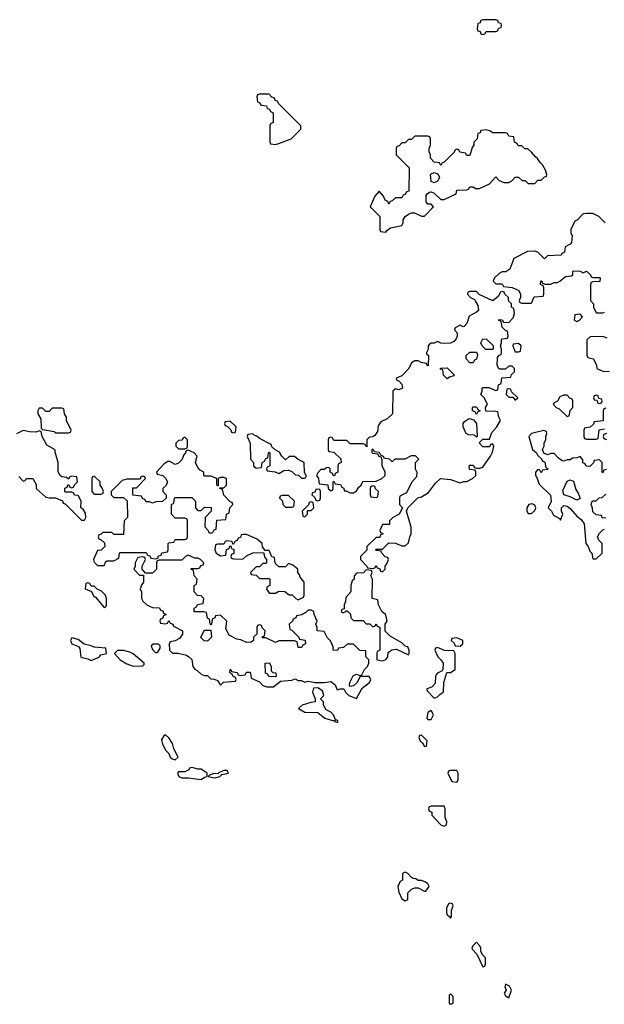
# Model space of a CAD drawing. Header units: inches. Extents: x 2701323 to 2964515, y 494916 to 722124.
# Tile 415 of 656: x 2831629 to 2835240, y 591202 to 597286. Entities that reach past the tile are written whole.
import ezdxf

# ---------------------------------------------------------------- set-up
doc = ezdxf.new("R2010")
doc.units = ezdxf.units.IN
doc.header["$MEASUREMENT"] = 0
doc.layers.add('C8539', color=7, linetype='Continuous')

msp = doc.modelspace()

# ---------------------------------------------------------------- linework, layer by layer
at = {"layer": 'C8539', "color": 2, "elevation": 2}
for points in [[(2834570, 597286), (2834490, 597286), (2834478, 597282), (2834472.7, 597267.3), (2834458, 597262), (2834454, 597230), (2834458, 597218), (2834472.7, 597212.7), (2834478, 597198), (2834490, 597194), (2834502, 597198), (2834510, 597214), (2834570, 597214), (2834582, 597218), (2834587.3, 597232.7), (2834602, 597238), (2834606, 597250), (2834602, 597262), (2834587.3, 597267.3), (2834582, 597282)], [(2833170, 596826), (2833110, 596826), (2833098, 596822), (2833094, 596810), (2833098, 596778), (2833112.7, 596772.7), (2833118, 596758), (2833152.7, 596752.7), (2833158, 596738), (2833172.7, 596732.7), (2833178, 596718), (2833194, 596710), (2833194, 596650), (2833178, 596642), (2833174, 596630), (2833174, 596530), (2833178, 596518), (2833210, 596514), (2833230, 596522), (2833306, 596550), (2833366, 596610), (2833366, 596630), (2833227.3, 596767.3), (2833222, 596782), (2833207.3, 596787.3), (2833202, 596802), (2833187.3, 596807.3)], [(2834510, 596606), (2834478, 596602), (2834472.7, 596587.3), (2834458, 596582), (2834454, 596550), (2834434, 596530), (2834434, 596510), (2834423.6, 596496.4), (2834410, 596446), (2834390, 596446), (2834382, 596462), (2834347.3, 596467.3), (2834342, 596482), (2834330, 596486), (2834318, 596482), (2834312.7, 596467.3), (2834250, 596406), (2834238, 596402), (2834230, 596386), (2834222, 596402), (2834190, 596406), (2834166, 596430), (2834166, 596450), (2834158, 596470), (2834158, 596490), (2834166, 596510), (2834166, 596550), (2834162, 596562), (2834150, 596566), (2834070, 596566), (2834050, 596546), (2834030, 596546), (2834010, 596526), (2833990, 596526), (2833972.7, 596507.3), (2833958, 596502), (2833954, 596490), (2833954, 596450), (2834034, 596370), (2834032.7, 596227.3), (2834018, 596222), (2834012.7, 596207.3), (2833998, 596202), (2833990, 596186), (2833950, 596186), (2833930, 596166), (2833918, 596162), (2833910, 596146), (2833902, 596162), (2833886, 596170), (2833876.4, 596196.4), (2833850, 596226), (2833823.6, 596196.4), (2833794, 596130), (2833854, 596070), (2833854, 595990), (2833858, 595978), (2833890, 595974), (2833896.4, 595983.6), (2833920.4, 595999.6), (2833990, 596014), (2833998, 596030), (2833998, 596050), (2834009.1, 596070.9), (2834030, 596084.7), (2834050, 596092), (2834068.4, 596091.6), (2834110, 596072), (2834130, 596072), (2834186, 596130), (2834170, 596146), (2834150, 596146), (2834140.4, 596160.4), (2834140.4, 596199.6), (2834146, 596210), (2834160.4, 596219.6), (2834170, 596222), (2834190, 596214), (2834230, 596174), (2834250, 596174), (2834326, 596210), (2834330, 596232), (2834390, 596234), (2834402, 596238), (2834410, 596254), (2834430, 596254), (2834443.6, 596243.6), (2834470, 596242), (2834530, 596272), (2834570, 596314), (2834591.6, 596291.6), (2834619.6, 596279.6), (2834650, 596281), (2834668, 596290), (2834690, 596312), (2834710, 596312), (2834732.7, 596292.7), (2834751.6, 596291.6), (2834770, 596274), (2834810, 596274), (2834830, 596294), (2834850, 596294), (2834870, 596314), (2834882, 596318), (2834886, 596330), (2834876.4, 596356.4), (2834858, 596390), (2834843.1, 596403.1), (2834828.4, 596428.4), (2834816.4, 596436.4), (2834790, 596468), (2834767.3, 596487.3), (2834748.4, 596488.4), (2834730, 596506), (2834707.3, 596507.3), (2834702, 596522), (2834686, 596530), (2834682, 596562), (2834650, 596566), (2834642, 596582), (2834630, 596586), (2834550, 596586), (2834536.4, 596596.4)], [(2834190, 596278), (2834170, 596286), (2834166, 596330), (2834170, 596334), (2834190, 596342), (2834212.7, 596332.7), (2834222, 596310), (2834210, 596288)], [(2834610, 595606), (2834598, 595602), (2834583.6, 595576.4), (2834552, 595548), (2834468, 595588), (2834450, 595606), (2834410, 595606), (2834398, 595602), (2834394, 595590), (2834414, 595570), (2834438, 595558), (2834445.4, 595545.4), (2834459.6, 595519.6), (2834462, 595490), (2834450, 595478), (2834405.4, 595454.6), (2834391.6, 595408.4), (2834374, 595390), (2834368.4, 595388.4), (2834350, 595398), (2834318, 595382), (2834314, 595370), (2834331.6, 595351.6), (2834332, 595330), (2834325.4, 595314.6), (2834310, 595298), (2834290, 595288), (2834250, 595286), (2834230, 595288), (2834210, 595298), (2834190, 595288), (2834170, 595288), (2834159.6, 595280.4), (2834152, 595270), (2834152, 595250), (2834142, 595230), (2834142, 595222), (2834154, 595210), (2834152, 595148), (2834146, 595150), (2834142, 595162), (2834108.4, 595168.4), (2834090, 595178), (2834070, 595178), (2834050, 595166), (2834032, 595130), (2833990, 595086), (2833954, 595070), (2833958, 595058), (2833972.7, 595052.7), (2833990, 595034), (2833994, 595010), (2833970, 594998), (2833950, 595006), (2833934, 594990), (2833932, 594850), (2833899.8, 594820.2), (2833859.6, 594800.4), (2833843.6, 594776.4), (2833839.6, 594740.4), (2833823.6, 594716.4), (2833810, 594708), (2833790, 594706), (2833774, 594690), (2833772.7, 594647.3), (2833766, 594650), (2833762, 594662), (2833750, 594666), (2833670, 594666), (2833650, 594686), (2833570, 594686), (2833562, 594702), (2833550, 594706), (2833538, 594702), (2833534, 594690), (2833534, 594630), (2833538, 594618), (2833570, 594614), (2833612.7, 594572.7), (2833614, 594550), (2833598, 594542), (2833594, 594530), (2833594, 594490), (2833578, 594482), (2833572.7, 594467.3), (2833567.3, 594467.3), (2833562, 594482), (2833546, 594490), (2833546, 594510), (2833538, 594518), (2833523.6, 594516.4), (2833510, 594506), (2833490, 594506), (2833470, 594486), (2833462, 594470), (2833474, 594450), (2833478, 594418), (2833532.7, 594412.7), (2833534, 594390), (2833550, 594374), (2833562, 594378), (2833566, 594390), (2833566, 594430), (2833570, 594434), (2833578, 594418), (2833610, 594414), (2833618, 594398), (2833631.6, 594391.6), (2833634, 594374), (2833646, 594374), (2833670, 594362), (2833690, 594362), (2833710, 594374), (2833723.1, 594396.9), (2833738, 594410), (2833748.4, 594431.6), (2833830, 594434), (2833866, 594450), (2833886, 594470), (2833886, 594490), (2833868, 594530), (2833867.3, 594567.3), (2833862, 594582), (2833850, 594586), (2833842, 594602), (2833810, 594606), (2833806, 594610), (2833806, 594630), (2833810, 594634), (2833818, 594618), (2833850, 594614), (2833858, 594598), (2833874, 594590), (2833878, 594578), (2833911.6, 594571.6), (2833930, 594554), (2833948.4, 594571.6), (2834010, 594572), (2834050, 594594), (2834072.7, 594592.7), (2834094, 594570), (2834072.7, 594547.3), (2834072, 594510), (2834082, 594490), (2834079.6, 594460.4), (2834050, 594426), (2834018, 594362), (2833978, 594342), (2833974, 594330), (2833974, 594290), (2833994, 594270), (2833972, 594230), (2833934, 594210), (2833914, 594190), (2833912.7, 594167.3), (2833870, 594166), (2833854, 594130), (2833858, 594118), (2833870, 594114), (2833872, 594108), (2833858, 594102), (2833852.7, 594087.3), (2833830, 594086), (2833774, 594030), (2833772.7, 594007.3), (2833734, 593970), (2833734, 593950), (2833774, 593910), (2833778, 593898), (2833810, 593894), (2833822, 593898), (2833830, 593914), (2833838, 593898), (2833852.7, 593892.7), (2833858, 593878), (2833870, 593874), (2833886, 593890), (2833886, 593910), (2833896.4, 593923.6), (2833906, 593950), (2833902, 593962), (2833887.3, 593967.3), (2833866, 593990), (2833862, 594002), (2833830, 594006), (2833826, 594010), (2833830, 594014), (2833870, 594014), (2833910, 594054), (2833950, 594052), (2833990, 594034), (2834010, 594034), (2834030, 594054), (2834038, 594090), (2834048, 594110), (2834048, 594150), (2834018, 594250), (2834026, 594270), (2834089, 594331), (2834110, 594338), (2834154.8, 594365.2), (2834198, 594422), (2834228.4, 594451.6), (2834290, 594444.7), (2834350, 594424.7), (2834370, 594432), (2834390, 594432), (2834426, 594450), (2834446, 594470), (2834446, 594490), (2834442, 594502), (2834407.3, 594507.3), (2834406, 594530), (2834410, 594534), (2834430, 594534), (2834438, 594518), (2834450, 594514), (2834470, 594514), (2834490, 594522), (2834538, 594590), (2834550, 594614), (2834558, 594650), (2834550, 594666), (2834538, 594662), (2834530, 594646), (2834490, 594646), (2834468, 594672), (2834490, 594694), (2834530, 594694), (2834544.7, 594735.3), (2834575.3, 594770), (2834598, 594810), (2834588, 594830), (2834582, 594862), (2834570, 594866), (2834507.3, 594867.3), (2834506, 594890), (2834518, 594910), (2834498, 594950), (2834478, 594970), (2834486, 594990), (2834486, 595010), (2834490, 595014), (2834527.3, 595012.7), (2834570, 594994), (2834582, 594998), (2834586, 595030), (2834602, 595038), (2834607.3, 595072.7), (2834662, 595078), (2834667.3, 595092.7), (2834686, 595110), (2834686, 595130), (2834670, 595146), (2834650, 595146), (2834630, 595126), (2834590, 595126), (2834578, 595150), (2834580.4, 595199.6), (2834590, 595214), (2834602, 595218), (2834606, 595230), (2834606, 595250), (2834598, 595270), (2834606, 595290), (2834606, 595310), (2834610, 595314), (2834642, 595318), (2834646, 595330), (2834642, 595362), (2834630, 595366), (2834610, 595386), (2834602, 595422), (2834586, 595430), (2834590, 595434), (2834610, 595432), (2834618, 595418), (2834650, 595414), (2834676.4, 595443.6), (2834686, 595470), (2834682, 595502), (2834666, 595510), (2834666, 595530), (2834648.4, 595548.4), (2834648, 595570), (2834626, 595590), (2834622, 595602)], [(2835090, 595466), (2835058, 595462), (2835054, 595430), (2835070, 595422), (2835086, 595430), (2835106, 595450)], [(2834550, 595248), (2834508.4, 595248.4), (2834486, 595270), (2834478, 595290), (2834490, 595314), (2834512.7, 595312.7), (2834552.7, 595272.7), (2834554, 595250)], [(2834710, 595286), (2834678, 595282), (2834674, 595270), (2834690, 595234), (2834710, 595234), (2834722, 595238), (2834726, 595270)], [(2834410, 595166), (2834386, 595190), (2834386, 595210), (2834408.4, 595231.6), (2834450, 595232), (2834456.9, 595216.9), (2834451.6, 595188.4), (2834438, 595182), (2834430, 595166)], [(2834270, 595066), (2834246, 595090), (2834242, 595122), (2834227.3, 595127.3), (2834227.3, 595132.7), (2834270, 595134), (2834312, 595092), (2834310, 595086), (2834283.6, 595076.4)], [(2834650, 595006), (2834638, 595002), (2834634, 594970), (2834650, 594954), (2834674, 594954), (2834690, 594934), (2834706, 594950), (2834667.3, 594987.3), (2834662, 595002)], [(2835010, 594966), (2834990, 594966), (2834965.4, 594954.6), (2834951.1, 594928.9), (2834930, 594918), (2834924.7, 594910), (2834942, 594890), (2834961, 594881), (2835010, 594834), (2835022, 594838), (2835028.4, 594871.6), (2835046, 594890), (2835046, 594930), (2835042, 594942), (2835027.3, 594947.3)], [(2835190, 594966), (2835178, 594962), (2835174, 594950), (2835178, 594938), (2835194, 594934), (2835198, 594918), (2835210, 594914), (2835222, 594918), (2835226, 594930), (2835222, 594942), (2835206, 594946), (2835202, 594962)], [(2834450, 594846), (2834442, 594862), (2834426, 594870), (2834426, 594890), (2834430, 594894), (2834450, 594894), (2834458, 594878), (2834474, 594870), (2834458, 594862)], [(2831890, 594886), (2831830, 594886), (2831810, 594866), (2831790, 594866), (2831770, 594886), (2831750, 594886), (2831742, 594870), (2831742, 594850), (2831759.6, 594819.6), (2831762, 594762), (2831770, 594754), (2831842, 594742), (2831850, 594734), (2831930, 594734), (2831942, 594738), (2831946, 594750), (2831918, 594810), (2831918, 594830), (2831906, 594850), (2831902, 594882)], [(2832930, 594806), (2832898, 594802), (2832894, 594790), (2832898, 594778), (2832912.7, 594772.7), (2832932.7, 594752.7), (2832938, 594738), (2832950, 594734), (2832962, 594738), (2832966, 594770)], [(2834450, 594706), (2834438, 594718), (2834400.4, 594720.4), (2834386, 594730), (2834380.4, 594740.4), (2834368, 594770), (2834368.9, 594791.1), (2834376.4, 594803.6), (2834400.4, 594819.6), (2834410, 594822), (2834432.7, 594812.7), (2834451.6, 594791.6), (2834454, 594710)], [(2833070, 594726), (2833038, 594722), (2833034, 594710), (2833052, 594670), (2833054, 594570), (2833074, 594550), (2833074, 594530), (2833090, 594514), (2833122, 594518), (2833126, 594550), (2833142, 594558), (2833150, 594574), (2833162, 594578), (2833166, 594610), (2833170, 594614), (2833174, 594610), (2833174, 594530), (2833158, 594522), (2833154, 594510), (2833158, 594498), (2833207.3, 594492.7), (2833230, 594482), (2833260.4, 594499.6), (2833290, 594502), (2833310, 594494), (2833332.7, 594472.7), (2833351.6, 594471.6), (2833370, 594454), (2833390, 594454), (2833398, 594462), (2833398, 594470), (2833388, 594488), (2833386, 594550), (2833348.4, 594568.4), (2833327.3, 594587.3), (2833292.7, 594587.3), (2833270, 594566), (2833248, 594588), (2833234.6, 594614.6), (2833207.3, 594627.3), (2833187.3, 594647.3), (2833182, 594662), (2833110, 594698), (2833093.6, 594713.6), (2833078, 594718)], [(2832650, 594706), (2832638, 594702), (2832632.7, 594687.3), (2832610, 594686), (2832594, 594670), (2832594, 594650), (2832610, 594634), (2832650, 594634), (2832662, 594638), (2832666, 594650), (2832666, 594690)], [(2832670, 594626), (2832658, 594622), (2832654, 594610), (2832642, 594598), (2832630, 594566), (2832610, 594546), (2832590, 594538), (2832556.4, 594556.4), (2832543.6, 594556.4), (2832519.6, 594540.4), (2832474, 594490), (2832478, 594478), (2832514, 594470), (2832530, 594454), (2832542, 594430), (2832532.7, 594407.3), (2832514, 594390), (2832514, 594370), (2832534, 594350), (2832534, 594330), (2832511.6, 594308.4), (2832470, 594306), (2832450, 594298), (2832430, 594306), (2832410, 594306), (2832402, 594322), (2832387.3, 594327.3), (2832382, 594342), (2832327.3, 594347.3), (2832327.3, 594392.7), (2832350, 594394), (2832406, 594450), (2832402, 594462), (2832390, 594466), (2832378, 594462), (2832374, 594446), (2832290, 594446), (2832262, 594438), (2832194, 594370), (2832194, 594350), (2832210, 594334), (2832270, 594334), (2832292.7, 594312.7), (2832294, 594210), (2832274, 594190), (2832270, 594106), (2832210, 594106), (2832198, 594118), (2832142, 594118), (2832132.7, 594107.3), (2832118, 594102), (2832114, 594090), (2832118, 594078), (2832132.7, 594072.7), (2832152.7, 594052.7), (2832154, 594030), (2832131.6, 594008.4), (2832110, 594006), (2832084.7, 593950), (2832090, 593934), (2832110, 593914), (2832150, 593914), (2832162, 593938), (2832170, 593942), (2832210, 593942), (2832242, 593958), (2832246, 593990), (2832250, 593994), (2832410, 593994), (2832418, 593978), (2832432.7, 593972.7), (2832438, 593958), (2832470, 593954), (2832482, 593958), (2832487.3, 593972.7), (2832502, 593978), (2832507.3, 593992.7), (2832542, 593998), (2832546, 594010), (2832546, 594050), (2832550, 594054), (2832582, 594058), (2832590, 594074), (2832650, 594074), (2832662, 594078), (2832666, 594090), (2832666, 594190), (2832662, 594202), (2832650, 594206), (2832590, 594206), (2832566, 594230), (2832566, 594290), (2832582, 594298), (2832586, 594330), (2832590, 594334), (2832692.7, 594332.7), (2832714, 594310), (2832714, 594270), (2832730, 594254), (2832750, 594254), (2832770, 594274), (2832811.3, 594271.3), (2832811.6, 594248.4), (2832774, 594210), (2832772.7, 594152.7), (2832794, 594130), (2832798, 594118), (2832810, 594114), (2832822, 594118), (2832830, 594134), (2832842, 594138), (2832847.3, 594192.7), (2832902, 594198), (2832906, 594230), (2832922, 594238), (2832926, 594270), (2832946, 594290), (2832942, 594302), (2832930, 594306), (2832888.9, 594348.9), (2832882, 594382), (2832866, 594390), (2832866, 594394), (2832890, 594394), (2832906, 594410), (2832906, 594450), (2832890, 594458), (2832870, 594458), (2832854, 594450), (2832854, 594406), (2832850, 594406), (2832846, 594410), (2832846, 594450), (2832810, 594466), (2832770, 594466), (2832766, 594470), (2832766, 594490), (2832743.1, 594503.1), (2832730, 594518), (2832715.3, 594550), (2832726, 594590), (2832706, 594610)], [(2832090, 594466), (2832078, 594462), (2832074, 594450), (2832074, 594370), (2832090, 594354), (2832130, 594354), (2832142, 594358), (2832146, 594370), (2832136.4, 594396.4), (2832126, 594410), (2832126, 594430)], [(2835070, 594318), (2835030, 594338), (2834989.2, 594349.2), (2834983.1, 594376.9), (2835010, 594434), (2835030, 594442), (2835050, 594434), (2835063.6, 594383.6), (2835079.6, 594359.6), (2835090, 594328)], [(2833290, 594346), (2833250, 594346), (2833238, 594342), (2833234, 594330), (2833252.7, 594312.7), (2833254, 594290), (2833270, 594274), (2833310, 594274), (2833322, 594278), (2833326, 594310)], [(2833470, 594386), (2833458, 594382), (2833452.7, 594367.3), (2833438, 594362), (2833434, 594350), (2833452.7, 594332.7), (2833458, 594318), (2833470, 594314), (2833482, 594318), (2833486, 594330), (2833486, 594370), (2833482, 594382)], [(2833810, 594406), (2833798, 594402), (2833794, 594390), (2833794, 594350), (2833798, 594338), (2833830, 594334), (2833842, 594338), (2833846, 594370), (2833827.3, 594387.3), (2833822, 594402)], [(2833430, 594306), (2833418, 594302), (2833412.7, 594287.3), (2833374, 594250), (2833378, 594218), (2833390, 594214), (2833406, 594230), (2833406, 594254), (2833430, 594254), (2833446, 594270), (2833442, 594302)], [(2834795.3, 594295.3), (2834774, 594290), (2834762, 594270), (2834762, 594250), (2834770, 594234), (2834790, 594234), (2834810, 594254), (2834818, 594270), (2834810, 594286)], [(2833030, 594106), (2833010, 594106), (2832998, 594102), (2832992.7, 594087.3), (2832978, 594082), (2832972.7, 594067.3), (2832958, 594062), (2832950, 594046), (2832946, 594046), (2832942, 594062), (2832910, 594066), (2832898, 594062), (2832890, 594046), (2832850, 594046), (2832838, 594042), (2832834, 594010), (2832842, 593990), (2832870, 593974), (2832902, 593978), (2832907.3, 594012.7), (2832922, 594018), (2832927.3, 594032.7), (2832934, 594034), (2832938, 594018), (2832952, 594012), (2832952, 593988), (2832938, 593982), (2832934, 593970), (2832938, 593958), (2832950, 593954), (2833007.3, 593952.7), (2833030, 593974), (2833068.9, 593991.1), (2833134, 593994), (2833143.6, 593963.6), (2833154, 593950), (2833154, 593930), (2833150, 593926), (2833130, 593926), (2833110, 593906), (2833090, 593906), (2833054, 593870), (2833058, 593858), (2833090, 593854), (2833110, 593834), (2833170, 593834), (2833174, 593830), (2833174, 593790), (2833158, 593782), (2833154, 593770), (2833170, 593742), (2833210, 593742), (2833230, 593754), (2833267.3, 593752.7), (2833292.7, 593732.7), (2833311.6, 593731.6), (2833334, 593710), (2833350, 593702), (2833382, 593718), (2833386, 593730), (2833386, 593810), (2833360.4, 593840.4), (2833356.4, 593856.4), (2833346, 593870), (2833346, 593890), (2833316.4, 593916.4), (2833290, 593926), (2833270, 593906), (2833230, 593906), (2833207.3, 593927.3), (2833202, 593962), (2833187.3, 593967.3), (2833170, 594006), (2833146, 594006), (2833128.4, 594028.4), (2833126, 594050), (2833096.4, 594076.4)], [(2832670, 593978), (2832654, 593970), (2832630, 593946), (2832490, 593946), (2832478, 593942), (2832474, 593930), (2832474, 593890), (2832450, 593866), (2832406, 593866), (2832386, 593890), (2832386, 593910), (2832406, 593950), (2832402, 593962), (2832390, 593966), (2832358, 593962), (2832342, 593930), (2832342, 593910), (2832334, 593890), (2832370, 593854), (2832394, 593854), (2832394, 593810), (2832383.6, 593796.4), (2832374, 593770), (2832382, 593750), (2832382, 593710), (2832390, 593694), (2832414, 593670), (2832430, 593662), (2832450, 593654), (2832492.7, 593652.7), (2832498, 593638), (2832512.7, 593632.7), (2832518, 593618), (2832534, 593610), (2832518, 593602), (2832512.7, 593587.3), (2832498, 593582), (2832494, 593570), (2832498, 593558), (2832530, 593554), (2832542, 593558), (2832550, 593574), (2832558, 593558), (2832574, 593550), (2832578, 593538), (2832634, 593510), (2832634, 593490), (2832616.9, 593463.1), (2832590, 593448), (2832558, 593442), (2832552.7, 593427.3), (2832554, 593390), (2832572.7, 593372.7), (2832608.7, 593371.3), (2832658.8, 593358.8), (2832674, 593350), (2832691.6, 593331.6), (2832698, 593290), (2832710, 593272), (2832725.4, 593265.4), (2832750, 593242), (2832770, 593234), (2832790, 593234), (2832810, 593214), (2832830, 593212), (2832850, 593202), (2832870, 593174), (2832888.4, 593191.6), (2832962, 593198), (2832966, 593210), (2832962, 593222), (2832947.3, 593227.3), (2832942, 593242), (2832926, 593250), (2832928.7, 593271.3), (2832934, 593270), (2832938, 593258), (2832972, 593252), (2832978, 593238), (2832990, 593234), (2833022, 593238), (2833030, 593254), (2833050, 593254), (2833054, 593250), (2833058, 593218), (2833110, 593194), (2833130, 593172), (2833156.4, 593163.6), (2833196.4, 593163.6), (2833240.4, 593199.6), (2833310, 593204.7), (2833330, 593214), (2833350, 593202), (2833370, 593202), (2833390, 593192), (2833410, 593198), (2833451.1, 593191.1), (2833510, 593191), (2833550, 593196), (2833576.9, 593176.9), (2833590, 593144.7), (2833608, 593152), (2833632, 593152), (2833642, 593130), (2833662, 593110), (2833710, 593092), (2833745.2, 593154.8), (2833788.7, 593190), (2833798, 593210), (2833788, 593228), (2833732, 593228), (2833711, 593189), (2833691.1, 593168.9), (2833670, 593166), (2833666, 593170), (2833668, 593190), (2833688.9, 593231.1), (2833710, 593242), (2833730, 593234), (2833742, 593238), (2833758, 593270), (2833778, 593290), (2833786, 593310), (2833786, 593330), (2833768, 593350), (2833766, 593386), (2833729, 593389), (2833690, 593428), (2833652.7, 593427.3), (2833630, 593406), (2833598, 593402), (2833592, 593388), (2833566, 593390), (2833566, 593410), (2833558, 593430), (2833548.4, 593448.4), (2833528.4, 593468.4), (2833510, 593506), (2833466, 593510), (2833466, 593530), (2833458, 593550), (2833466, 593570), (2833448, 593610), (2833446, 593630), (2833430, 593638), (2833410, 593638), (2833396.9, 593623.1), (2833371.3, 593608.7), (2833338, 593602), (2833334, 593590), (2833318, 593582), (2833314, 593570), (2833294, 593550), (2833298, 593518), (2833310, 593514), (2833354, 593470), (2833358, 593458), (2833392.7, 593452.7), (2833394, 593430), (2833378, 593422), (2833370, 593406), (2833350, 593406), (2833342, 593442), (2833327.3, 593447.3), (2833230, 593448), (2833210, 593438), (2833150, 593466), (2833130, 593466), (2833127.3, 593472.7), (2833142, 593478), (2833146, 593510), (2833127.3, 593527.3), (2833122, 593542), (2833110, 593546), (2833098, 593542), (2833094, 593530), (2833094, 593490), (2833074, 593470), (2833074, 593450), (2833059.6, 593440.4), (2833030, 593438), (2832994, 593454), (2832970, 593458), (2832923.1, 593483.1), (2832903.1, 593523.1), (2832908, 593570), (2832870, 593606), (2832838, 593602), (2832834, 593590), (2832818, 593582), (2832814, 593550), (2832810, 593546), (2832806, 593550), (2832802, 593582), (2832788.4, 593588.4), (2832782, 593622), (2832767.3, 593627.3), (2832707.3, 593627.3), (2832706, 593650), (2832722, 593658), (2832727.3, 593672.7), (2832762, 593678), (2832766, 593710), (2832750, 593726), (2832727.3, 593727.3), (2832706, 593750), (2832706, 593790), (2832722, 593798), (2832726, 593830), (2832706, 593850), (2832702, 593882), (2832686, 593890), (2832690, 593894), (2832730, 593894), (2832742, 593898), (2832747.3, 593912.7), (2832762, 593918), (2832766, 593930), (2832746, 593950), (2832730, 593958), (2832710, 593958)], [(2833770, 593886), (2833751.6, 593868.4), (2833710, 593866), (2833694, 593850), (2833694, 593830), (2833682, 593818), (2833674, 593790), (2833674, 593750), (2833643.6, 593716.4), (2833642, 593690), (2833634, 593670), (2833634, 593646), (2833618, 593642), (2833614, 593630), (2833622, 593622), (2833630, 593622), (2833646, 593630), (2833646, 593634), (2833652.7, 593632.7), (2833672.7, 593612.7), (2833674, 593590), (2833690, 593574), (2833750, 593574), (2833770, 593554), (2833792, 593552), (2833810, 593534), (2833822, 593538), (2833830, 593554), (2833838, 593538), (2833852.7, 593532.7), (2833854, 593390), (2833838, 593382), (2833834, 593370), (2833834, 593330), (2833870, 593324.7), (2833890, 593332), (2833902, 593350), (2833904, 593376), (2833928.4, 593391.6), (2833956.9, 593396.9), (2834030, 593362), (2834035.3, 593370), (2834035.3, 593390), (2834026, 593410), (2834010, 593415.3), (2833990, 593435.3), (2833916.4, 593476.4), (2833887.3, 593507.3), (2833886, 593550), (2833898, 593570), (2833895.3, 593590), (2833888, 593610), (2833866, 593630), (2833846, 593670), (2833842, 593702), (2833806, 593710), (2833808, 593830), (2833798, 593850), (2833806, 593870), (2833802, 593882)], [(2832050, 593806), (2832038, 593802), (2832034, 593770), (2832072.7, 593752.7), (2832085.4, 593725.4), (2832098, 593718), (2832150, 593654), (2832162, 593658), (2832166, 593670), (2832166, 593710), (2832158, 593730), (2832134.6, 593754.6), (2832107.3, 593767.3), (2832090, 593786), (2832070, 593786), (2832062, 593802)], [(2832790, 593446), (2832768.4, 593448.4), (2832748.4, 593468.4), (2832748.4, 593471.6), (2832770, 593514), (2832810, 593514), (2832814, 593470)], [(2831950, 593466), (2831942, 593450), (2831952, 593430), (2831992, 593412), (2831999.8, 593399.8), (2832006, 593346), (2832050, 593336), (2832070, 593326.8), (2832110, 593342.8), (2832122, 593350), (2832130, 593362), (2832166, 593370), (2832162, 593402), (2832090, 593408), (2832070, 593418), (2832028, 593428), (2831990, 593455.3)], [(2834330, 593466), (2834298, 593462), (2834294, 593450), (2834312.7, 593432.7), (2834318, 593418), (2834350, 593414), (2834366, 593430), (2834366, 593450)], [(2832270, 593388), (2832232.7, 593387.3), (2832214, 593370), (2832250, 593331.3), (2832290, 593306), (2832330, 593292), (2832390, 593294), (2832398, 593302), (2832398, 593310), (2832330, 593368), (2832310, 593378)], [(2832487.3, 593427.3), (2832452.7, 593427.3), (2832442, 593418), (2832450, 593394), (2832470, 593374), (2832482, 593378), (2832496.4, 593403.6), (2832496.4, 593416.4)], [(2834210, 593406), (2834198, 593402), (2834194, 593390), (2834212, 593350), (2834231.3, 593331.3), (2834244.7, 593310), (2834242, 593270), (2834238, 593262), (2834210, 593248), (2834202, 593238), (2834198, 593230), (2834196, 593184), (2834176, 593164), (2834142, 593150), (2834150, 593134), (2834190, 593094), (2834210, 593102), (2834223.1, 593116.9), (2834247.3, 593132.7), (2834248, 593190), (2834267.3, 593252.7), (2834290, 593252), (2834318, 593270), (2834318, 593370), (2834310, 593386), (2834252.7, 593387.3)], [(2833210, 593226), (2833168.4, 593228.4), (2833162, 593242), (2833147.3, 593247.3), (2833146, 593310), (2833172.7, 593312.7), (2833182, 593290), (2833182, 593262), (2833192.7, 593252.7), (2833212, 593250), (2833214, 593230)], [(2833470, 593158), (2833444.7, 593155.3), (2833438, 593130), (2833454, 593090), (2833454, 593070), (2833427.3, 593067.3), (2833374, 593050), (2833352, 593030), (2833390, 593008), (2833470, 593004.7), (2833514, 592970), (2833570, 592954), (2833578, 592958), (2833574, 592950), (2833590, 592946), (2833595.3, 592950), (2833590, 592958), (2833580.4, 592960.4), (2833568, 592990), (2833550, 593008), (2833522, 593022), (2833506, 593050), (2833506, 593070), (2833486, 593090), (2833508, 593110), (2833499, 593139)], [(2834170, 593018), (2834150, 593006), (2834144.7, 592970), (2834150, 592962), (2834170, 592962), (2834186, 592990)], [(2832530, 592868), (2832519.6, 592860.4), (2832504.7, 592835.3), (2832511.3, 592810), (2832531.3, 592770), (2832550.9, 592750.9), (2832558, 592730), (2832570, 592718), (2832590, 592712), (2832608, 592730), (2832580.9, 592780.9), (2832572.9, 592812.9), (2832550, 592848)], [(2834110, 592866), (2834098, 592862), (2834094, 592850), (2834102, 592830), (2834118, 592818), (2834130, 592794), (2834142, 592798), (2834146, 592830)], [(2832694, 592666), (2832678, 592662), (2832674, 592650), (2832650, 592638), (2832610, 592638), (2832604.7, 592630), (2832612, 592610), (2832630, 592601), (2832670, 592601), (2832749.1, 592590.9), (2832770, 592604.7), (2832786, 592610), (2832786, 592630), (2832750, 592655.3), (2832730, 592655.3)], [(2832910, 592646), (2832890, 592646), (2832854, 592630), (2832854, 592626), (2832830, 592628), (2832802, 592618), (2832794, 592610), (2832830, 592601), (2832850, 592606), (2832866, 592610), (2832878, 592622), (2832918, 592630)], [(2834330, 592646), (2834290, 592646), (2834278, 592642), (2834274, 592630), (2834298, 592578), (2834330, 592574), (2834338, 592590), (2834338, 592630)], [(2834250, 592426), (2834170, 592426), (2834158, 592422), (2834154, 592410), (2834158, 592398), (2834174, 592390), (2834174, 592370), (2834230, 592312), (2834250, 592302), (2834266, 592310), (2834268, 592330), (2834256.4, 592356.4), (2834258, 592410)], [(2834010, 592018), (2833994, 592010), (2833994, 591970), (2833979.6, 591960.4), (2833964.7, 591930), (2833970, 591894), (2833990, 591854), (2834010, 591842), (2834026, 591850), (2834026, 591890), (2834050, 591914), (2834070, 591922), (2834090, 591922), (2834130, 591902), (2834138, 591902), (2834158, 591930), (2834150, 591946), (2834136.4, 591956.4), (2834110, 591966), (2834090, 591966), (2834076.4, 591976.4), (2834060.4, 591980.4), (2834047.3, 591987.3), (2834026, 592010)], [(2834290, 591826), (2834278, 591822), (2834264.7, 591795.3), (2834264.7, 591770), (2834270, 591754), (2834284.7, 591744.7), (2834290, 591734), (2834295.3, 591744.7), (2834296.4, 591783.6), (2834306, 591810), (2834302, 591822)], [(2834450, 591586), (2834430, 591566), (2834422, 591550), (2834423.6, 591543.6), (2834452.7, 591512.7), (2834490, 591434), (2834502, 591438), (2834506, 591450), (2834506, 591490), (2834487.3, 591507.3), (2834478, 591530), (2834478, 591550), (2834470, 591566)], [(2834630, 591326), (2834624.7, 591310), (2834634, 591290), (2834622, 591270), (2834630, 591254), (2834650, 591242), (2834666, 591290), (2834654, 591314)], [(2834290, 591266), (2834282, 591258), (2834282, 591210), (2834290, 591202), (2834306, 591210), (2834306, 591250)]]:
    msp.add_lwpolyline(points, close=True, dxfattribs=at)
for points in [[(2835246, 596030), (2835206, 596070), (2835182, 596082), (2835170, 596088), (2835130, 596088), (2835110, 596086), (2835072.7, 596047.3), (2835058, 596042), (2835034, 595990), (2835034, 595970), (2835042, 595950), (2835038, 595910), (2835030, 595898), (2834998, 595882), (2834994, 595850), (2834978, 595842), (2834974, 595830), (2834890, 595826), (2834870, 595808), (2834828.9, 595848.9), (2834810, 595855.3), (2834765.4, 595854.6), (2834682, 595810), (2834656, 595744), (2834631.6, 595728.4), (2834610, 595728), (2834590, 595718), (2834562, 595690), (2834554, 595670), (2834570, 595654), (2834610, 595654), (2834618, 595638), (2834671.6, 595631.6), (2834712.7, 595612.7), (2834722, 595590), (2834722, 595570), (2834714, 595550), (2834718, 595538), (2834730, 595534), (2834790, 595534), (2834807.3, 595572.7), (2834862, 595578), (2834866, 595590), (2834866, 595630), (2834862, 595642), (2834846, 595650), (2834847.3, 595672.7), (2834854, 595670), (2834858, 595658), (2834872.7, 595652.7), (2834910, 595652), (2834930, 595662), (2834950, 595662), (2834966, 595670), (2835000.4, 595699.6), (2835036.4, 595703.6), (2835046, 595710), (2835046, 595730), (2835050, 595734), (2835090, 595732), (2835110, 595722), (2835130, 595732), (2835154, 595710), (2835158, 595698), (2835170, 595694), (2835210, 595694), (2835214, 595690), (2835212.7, 595667.3), (2835170, 595666), (2835158, 595662), (2835154, 595650), (2835154, 595550), (2835174, 595530), (2835174, 595510), (2835190, 595474), (2835230, 595474), (2835242, 595478)], [(2835258, 595318), (2835230, 595328), (2835152.7, 595327.3), (2835132.7, 595307.3), (2835132.7, 595212.7), (2835138, 595198), (2835174, 595190), (2835191.6, 595151.6), (2835194, 595130), (2835230, 595114), (2835272.7, 595112.7)], [(2835250, 594886), (2835238, 594882), (2835234, 594870), (2835232.7, 594807.3), (2835178, 594802), (2835172.7, 594787.3), (2835152.7, 594767.3), (2835118, 594762), (2835114, 594750), (2835114, 594710), (2835118, 594698), (2835130, 594694), (2835190, 594694), (2835202, 594698), (2835207.3, 594752.7), (2835242, 594758)], [(2831623.6, 594463.6), (2831650, 594434), (2831662, 594438), (2831668.4, 594451.6), (2831710.9, 594450.9), (2831730, 594414), (2831731.3, 594390), (2831790, 594336), (2831810, 594331), (2831851, 594331), (2831892.7, 594312.7), (2831898, 594298), (2831910, 594294), (2832010, 594194), (2832030, 594194), (2832038, 594210), (2832036.4, 594236.4), (2832022, 594262), (2832006, 594270), (2832008, 594310), (2831990, 594346), (2831968.4, 594348.4), (2831962, 594362), (2831950, 594366), (2831910, 594366), (2831908, 594370), (2831908.4, 594391.6), (2831922, 594398), (2831927.3, 594412.7), (2831932.7, 594412.7), (2831938, 594398), (2831950, 594394), (2831962, 594398), (2831967.3, 594412.7), (2831986, 594430), (2831982, 594462), (2831950, 594466), (2831938, 594462), (2831930, 594446), (2831918, 594458), (2831890, 594462), (2831878, 594470), (2831867.3, 594492.7), (2831866, 594550), (2831847.3, 594612.7), (2831847.3, 594627.3), (2831796.4, 594656.4), (2831768, 594710), (2831762, 594742), (2831750, 594746), (2831730, 594738), (2831690, 594739), (2831650, 594748), (2831610, 594728)], [(2835252.7, 594507.3), (2835238, 594502), (2835230, 594486), (2835226, 594490), (2835226, 594550), (2835210, 594566), (2835178, 594562), (2835172.7, 594547.3), (2835150, 594526), (2835127.3, 594527.3), (2835122, 594542), (2835108, 594548), (2835107.3, 594567.3), (2835090, 594586), (2835070, 594578), (2835043.6, 594576.4), (2835030, 594566), (2835010, 594566), (2834990, 594558), (2834980.4, 594560.4), (2834956.4, 594576.4), (2834930, 594606), (2834910, 594606), (2834890, 594598), (2834867.3, 594607.3), (2834858, 594630), (2834868, 594650), (2834868.9, 594671.1), (2834878, 594690), (2834878, 594710), (2834886, 594730), (2834882, 594742), (2834867.3, 594747.3), (2834790.7, 594729.3), (2834774.8, 594710), (2834796, 594630), (2834822, 594610), (2834830, 594594), (2834852.7, 594572.7), (2834858, 594558), (2834872.7, 594552.7), (2834878, 594518), (2834894, 594510), (2834890, 594506), (2834858, 594502), (2834850, 594486), (2834842, 594502), (2834830, 594506), (2834814, 594490), (2834814, 594470), (2834822, 594462), (2834836.9, 594416.9), (2834907.1, 594347.1), (2834911, 594309), (2834894, 594270), (2834914, 594250), (2834925.4, 594225.4), (2834963.6, 594203.6), (2834970, 594194), (2834984, 594230), (2834975.3, 594250), (2834975.3, 594270), (2834990, 594284.7), (2835010, 594281), (2835030, 594266), (2835070, 594217.3), (2835097.1, 594197.1), (2835114.8, 594170), (2835126.8, 594050), (2835141, 594030), (2835150, 594002), (2835162, 593990), (2835170, 593954), (2835190, 593954), (2835226, 593990), (2835226, 594050), (2835206, 594070), (2835198, 594090), (2835210, 594114), (2835230, 594134), (2835242, 594138)], [(2835254, 594730), (2835238, 594722), (2835234, 594710), (2835238, 594698), (2835252.7, 594692.7)], [(2835250, 594206), (2835227.3, 594207.3), (2835222, 594222), (2835190, 594226), (2835170, 594246), (2835167.3, 594267.3), (2835158, 594290), (2835160.4, 594299.6), (2835167.3, 594312.7), (2835190, 594314), (2835208.4, 594331.6), (2835227.3, 594332.7), (2835250, 594354)]]:
    msp.add_lwpolyline(points, dxfattribs=at)

doc.saveas('drawing.dxf')
